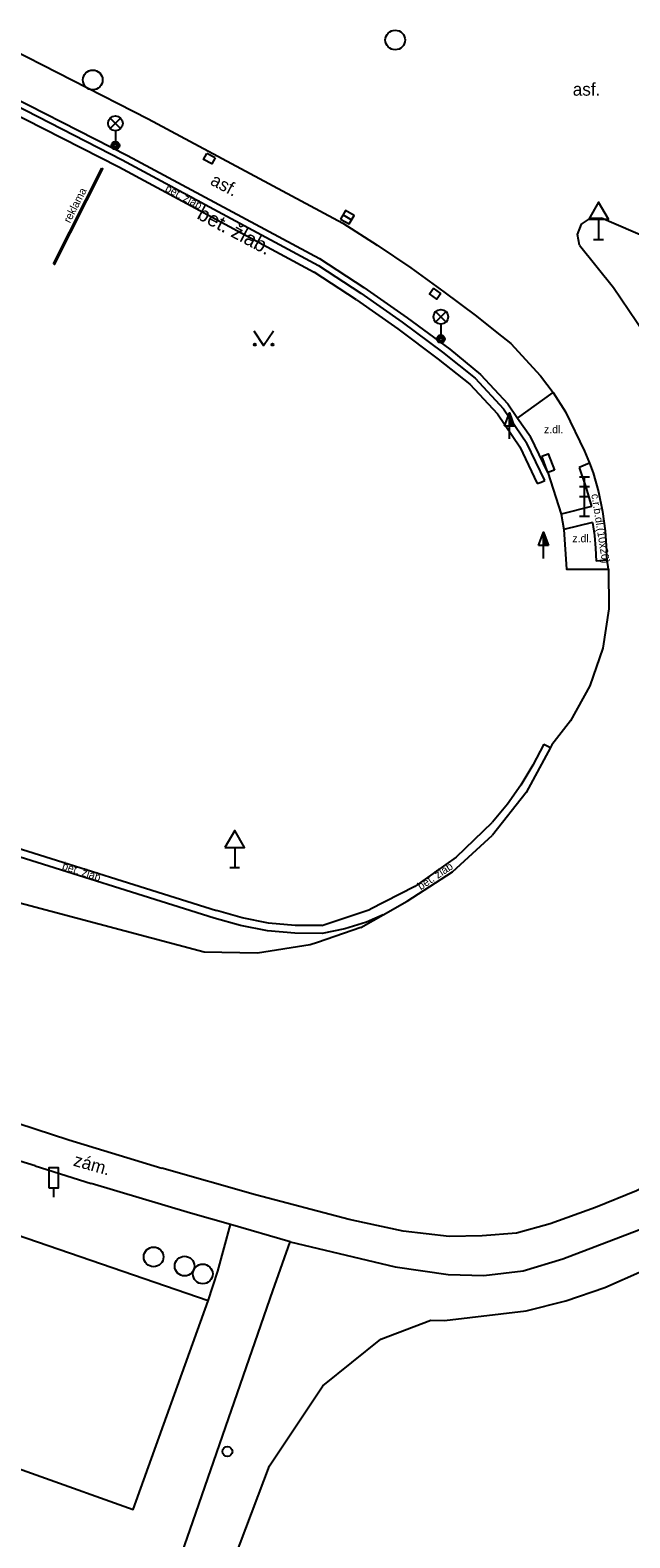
# Model space of a CAD drawing. Extents: x -596024 to -594475, y -1163820 to -1161957.
# Drawn here: x -595148 to -595117.6, y -1162109.2 to -1162032.6 of the extents above; entities that cross this region are included whole.
import ezdxf

# ---------------------------------------------------------------- set-up
doc = ezdxf.new("R2010")
doc.units = 0
for name, color, linetype in [('Level 10', 7, 'Continuous'), ('Level 11', 7, 'Continuous'), ('Level 23', 7, 'Continuous'), ('Level 24', 7, 'Continuous'), ('Level 25', 7, 'Continuous'), ('Level 26', 7, 'Continuous'), ('Level 27', 7, 'Continuous'), ('Level 28', 7, 'Continuous'), ('Level 33', 7, 'Continuous'), ('Level 34', 7, 'Continuous'), ('Level 36', 7, 'Continuous'), ('Level 38', 7, 'Continuous'), ('Level 40', 7, 'Continuous'), ('Level 42', 7, 'Continuous')]:
    doc.layers.add(name, color=color, linetype=linetype)

msp = doc.modelspace()

# ---------------------------------------------------------------- linework, layer by layer
at = {"layer": 'Level 10'}
for points in [[(-595149.73, -1162033.16), (-595142.03, -1162037.1), (-595132.13, -1162042.39)], [(-595120.11, -1162043.51), (-595120.22, -1162042.97), (-595120.02, -1162042.45), (-595119.56, -1162042.14), (-595119, -1162042.14)], [(-595104.29, -1162048.5), (-595119, -1162042.14)], [(-595132.13, -1162042.39), (-595130.39, -1162043.51), (-595128.68, -1162044.67), (-595127, -1162045.88), (-595125.35, -1162047.13)], [(-595120.11, -1162043.51), (-595118.39, -1162045.67), (-595116.83, -1162047.97), (-595115.46, -1162050.37)], [(-595125.35, -1162047.13), (-595124.31, -1162047.96), (-595123.61, -1162048.52), (-595122.09, -1162050.15), (-595121.46, -1162051), (-595120.83, -1162051.99), (-595119.86, -1162053.99)], [(-595119.86, -1162053.99), (-595119.61, -1162054.6), (-595119.43, -1162055.08)], [(-595119.43, -1162055.08), (-595119.16, -1162056.05), (-595118.95, -1162057.04), (-595118.81, -1162058.03)], [(-595118.81, -1162058.03), (-595118.74, -1162059.04)], [(-595118.65, -1162059.98), (-595118.71, -1162059.52), (-595118.74, -1162059.04)], [(-595118.65, -1162059.98), (-595118.62, -1162062), (-595118.93, -1162064)], [(-595118.93, -1162064), (-595119.59, -1162065.91)], [(-595119.59, -1162065.91), (-595120.57, -1162067.68)], [(-595120.57, -1162067.68), (-595121.52, -1162068.91)], [(-595121.52, -1162068.91), (-595121.59, -1162069.04), (-595122.83, -1162071.33), (-595124.53, -1162073.5)], [(-595126.56, -1162075.36), (-595124.53, -1162073.5)], [(-595128.87, -1162076.85), (-595126.56, -1162075.36)], [(-595139.18, -1162079.44), (-595150.98, -1162076.31)], [(-595131.23, -1162078.18), (-595130.09, -1162077.54), (-595128.87, -1162076.85)], [(-595131.23, -1162078.18), (-595133.42, -1162078.94), (-595133.79, -1162079.07), (-595136.47, -1162079.49), (-595139.18, -1162079.44)], [(-595149.47, -1162087.85), (-595146.05, -1162088.98)], [(-595146.05, -1162088.98), (-595141.33, -1162090.42)], [(-595131.81, -1162093.02), (-595136.58, -1162091.77), (-595141.33, -1162090.42)], [(-595115.39, -1162090.63), (-595117.23, -1162091.57), (-595119.3, -1162092.42), (-595121.61, -1162093.25), (-595123.32, -1162093.71), (-595125.06, -1162093.86), (-595126.73, -1162093.88), (-595129.08, -1162093.61), (-595131.04, -1162093.19), (-595131.81, -1162093.02)]]:
    msp.add_lwpolyline(points, dxfattribs=at)
at = {"layer": 'Level 11'}
for points in [[(-595150.59, -1162035.13), (-595143.08, -1162038.96), (-595133.33, -1162044.2)], [(-595150.9, -1162035.77), (-595148.28, -1162037.11), (-595143.52, -1162039.54), (-595133.6, -1162044.89)], [(-595150.72, -1162035.41), (-595143.34, -1162039.18), (-595133.38, -1162044.55)], [(-595133.33, -1162044.2), (-595131.07, -1162045.66), (-595128.87, -1162047.2), (-595126.71, -1162048.8)], [(-595131.45, -1162046.29), (-595133.6, -1162044.89)], [(-595133.38, -1162044.55), (-595131.23, -1162045.96), (-595129.13, -1162047.43), (-595127.07, -1162048.96)], [(-595131.45, -1162046.29), (-595129.35, -1162047.76), (-595127.29, -1162049.3)], [(-595127.07, -1162048.96), (-595125.42, -1162050.28), (-595123.98, -1162051.83), (-595122.79, -1162053.57)], [(-595126.71, -1162048.8), (-595125.14, -1162050.08), (-595123.76, -1162051.57), (-595123.26, -1162052.3), (-595122.61, -1162053.24)], [(-595127.29, -1162049.3), (-595125.69, -1162050.57), (-595124.29, -1162052.08)], [(-595123.26, -1162052.3), (-595121.46, -1162051)], [(-595124.29, -1162052.08), (-595123.14, -1162053.77), (-595122.26, -1162055.62)], [(-595121.88, -1162055.48), (-595122.79, -1162053.57)], [(-595121.72, -1162055.06), (-595122.61, -1162053.24)], [(-595121.72, -1162055.06), (-595121.05, -1162057.18)], [(-595119.61, -1162054.6), (-595120.13, -1162054.81)], [(-595120.13, -1162054.81), (-595119.78, -1162055.86), (-595119.51, -1162056.8)], [(-595122.26, -1162055.62), (-595122.07, -1162055.55)], [(-595122.07, -1162055.55), (-595121.88, -1162055.48)], [(-595119.51, -1162056.8), (-595121.05, -1162057.18)], [(-595121.05, -1162057.18), (-595120.92, -1162057.97), (-595120.77, -1162059.97), (-595118.65, -1162059.98)], [(-595119.45, -1162057.61), (-595120.92, -1162057.97)], [(-595119.45, -1162057.61), (-595119.36, -1162058.26), (-595119.3, -1162058.91), (-595119.27, -1162059.57)], [(-595118.71, -1162059.52), (-595119.27, -1162059.57)], [(-595121.93, -1162068.87), (-595122.48, -1162069.93), (-595123.09, -1162070.95), (-595123.78, -1162071.92), (-595124.54, -1162072.84)], [(-595121.93, -1162068.87), (-595121.59, -1162069.04)], [(-595126.39, -1162074.61), (-595124.54, -1162072.84)], [(-595138.68, -1162077.71), (-595149.78, -1162074.22)], [(-595149.72, -1162074.03), (-595149.66, -1162073.84), (-595138.56, -1162077.33)], [(-595126.39, -1162074.61), (-595128.48, -1162076.1), (-595130.77, -1162077.27)], [(-595133.2, -1162078.09), (-595134.56, -1162078.08), (-595135.91, -1162077.96), (-595137.25, -1162077.7), (-595138.56, -1162077.33)], [(-595133.2, -1162078.09), (-595130.77, -1162077.27)], [(-595133.18, -1162078.49), (-595134.58, -1162078.48), (-595135.97, -1162078.35), (-595137.34, -1162078.09), (-595138.68, -1162077.71)], [(-595130.09, -1162077.54), (-595130.93, -1162077.91), (-595132.04, -1162078.26), (-595133.18, -1162078.49)], [(-595147.76, -1162090.3), (-595149.95, -1162089.64)], [(-595147.76, -1162090.3), (-595144.92, -1162091.19)], [(-595134.82, -1162094.15), (-595137.85, -1162093.28), (-595139.88, -1162092.7), (-595144.92, -1162091.19)], [(-595153.62, -1162092.12), (-595157.17, -1162102.63), (-595147.72, -1162105.99)], [(-595138.98, -1162097.16), (-595153.62, -1162092.12)], [(-595134.82, -1162094.15), (-595129.48, -1162095.42), (-595126.79, -1162095.81), (-595124.97, -1162095.87), (-595122.98, -1162095.63), (-595120.97, -1162095.02), (-595116.39, -1162093.28), (-595114.4, -1162092.23)], [(-595138.98, -1162097.16), (-595138.49, -1162095.65), (-595137.85, -1162093.28)], [(-595142.54, -1162116.38), (-595139.9, -1162108.78), (-595135.69, -1162096.64), (-595134.82, -1162094.15)], [(-595147.72, -1162105.99), (-595142.78, -1162107.75), (-595138.98, -1162097.16)], [(-595207.27, -1162214.29), (-595210.71, -1162220.35), (-595210.38, -1162221.03), (-595207.67, -1162222.55), (-595203.43, -1162223.32), (-595200.55, -1162222.81), (-595198.18, -1162221.37), (-595192.85, -1162213.58), (-595187.18, -1162204.27), (-595181, -1162196.05), (-595173.88, -1162188.86), (-595168.38, -1162183.86), (-595164.74, -1162180.14), (-595161.95, -1162176.66), (-595158.9, -1162170.23), (-595155.32, -1162159.5), (-595150.26, -1162144.32), (-595144.17, -1162127.56), (-595135.87, -1162105.54), (-595133.16, -1162101.48), (-595130.2, -1162099.11), (-595127.67, -1162098.14)]]:
    msp.add_lwpolyline(points, dxfattribs=at)
at = {"layer": 'Level 23'}
msp.add_lwpolyline([(-595127.67, -1162098.14), (-595126.98, -1162098.15), (-595122.83, -1162097.67), (-595120.81, -1162097.16), (-595118.83, -1162096.47), (-595116.92, -1162095.63), (-595113.36, -1162093.45)], dxfattribs=at)
at = {"layer": 'Level 24'}
for points in [[(-595122.03, -1162054.24), (-595121.71, -1162054.11), (-595121.39, -1162054.94)], [(-595121.72, -1162055.06), (-595122.03, -1162054.24)], [(-595121.39, -1162054.94), (-595121.72, -1162055.06)]]:
    msp.add_lwpolyline(points, dxfattribs=at)
at = {"layer": 'Level 25'}
for p, q in [((-595123.932, -1162052.708), (-595123.68, -1162052.034)), ((-595123.68, -1162052.708), (-595123.932, -1162052.708)), ((-595123.68, -1162053.36), (-595123.68, -1162052.71)), ((-595122.202, -1162058.778), (-595121.95, -1162058.104)), ((-595121.95, -1162058.778), (-595122.202, -1162058.778)), ((-595121.95, -1162059.43), (-595121.95, -1162058.78))]:
    msp.add_line(p, q, dxfattribs=at)
for points in [[(-595146.83, -1162044.47), (-595144.38, -1162039.61)], [(-595146.83, -1162044.47), (-595146.78, -1162044.5), (-595144.33, -1162039.64), (-595144.38, -1162039.61)]]:
    msp.add_lwpolyline(points, dxfattribs=at)
for points in [[(-595123.43, -1162052.71), (-595123.68, -1162052.71), (-595123.68, -1162052.034), (-595123.68, -1162052.034)], [(-595123.487, -1162052.67), (-595123.64, -1162052.67), (-595123.64, -1162052.257)], [(-595123.545, -1162052.63), (-595123.6, -1162052.63), (-595123.6, -1162052.481)], [(-595121.7, -1162058.78), (-595121.95, -1162058.78), (-595121.95, -1162058.104), (-595121.95, -1162058.104)], [(-595121.757, -1162058.74), (-595121.91, -1162058.74), (-595121.91, -1162058.327)], [(-595121.815, -1162058.7), (-595121.87, -1162058.7), (-595121.87, -1162058.551)]]:
    msp.add_lwpolyline(points, close=True, dxfattribs=at)
at = {"layer": 'Level 26'}
for points in [[(-595138.63, -1162039.07), (-595138.8, -1162039.39), (-595139.21, -1162039.17), (-595139.04, -1162038.85)], [(-595138.63, -1162039.07), (-595139.04, -1162038.85)], [(-595127.16, -1162045.97), (-595127.37, -1162046.26), (-595127.74, -1162045.99), (-595127.53, -1162045.7)], [(-595127.16, -1162045.97), (-595127.53, -1162045.7)]]:
    msp.add_lwpolyline(points, dxfattribs=at)
at = {"layer": 'Level 27'}
msp.add_line((-595132.129, -1162041.98), (-595131.691, -1162042.22), dxfattribs=at)
msp.add_lwpolyline([(-595132.249, -1162042.199), (-595131.811, -1162042.439), (-595131.571, -1162042.001), (-595132.009, -1162041.761)], close=True, dxfattribs=at)
for centre in [(-595129.48, -1162033.09), (-595144.84, -1162035.12), (-595141.75, -1162094.92), (-595140.18, -1162095.39), (-595139.25, -1162095.79)]:
    msp.add_circle(centre, 0.5, dxfattribs=at)
at = {"layer": 'Level 28'}
msp.add_circle((-595138, -1162104.81), 0.25, dxfattribs=at)
at = {"layer": 'Level 33'}
for p, q in [((-595143.955, -1162037.59), (-595143.425, -1162037.06)), ((-595143.955, -1162037.06), (-595143.425, -1162037.59)), ((-595143.69, -1162037.7), (-595143.69, -1162038.45)), ((-595127.425, -1162047.42), (-595126.895, -1162046.89)), ((-595127.425, -1162046.89), (-595126.895, -1162047.42)), ((-595127.16, -1162047.53), (-595127.16, -1162048.28)), ((-595120.11, -1162055.28), (-595119.61, -1162055.28)), ((-595120.11, -1162055.78), (-595119.61, -1162055.78)), ((-595119.86, -1162057.28), (-595119.86, -1162055.28)), ((-595120.11, -1162056.28), (-595119.61, -1162056.28)), ((-595120.11, -1162057.28), (-595119.61, -1162057.28))]:
    msp.add_line(p, q, dxfattribs=at)
for centre, radius in [((-595143.69, -1162037.325), 0.375), ((-595143.69, -1162038.45), 0.2), ((-595143.69, -1162038.45), 0.145), ((-595143.69, -1162038.45), 0.0876), ((-595127.16, -1162047.155), 0.375), ((-595127.16, -1162048.28), 0.2), ((-595127.16, -1162048.28), 0.145), ((-595127.16, -1162048.28), 0.0876)]:
    msp.add_circle(centre, radius, dxfattribs=at)
at = {"layer": 'Level 34'}
for p, q in [((-595119.15, -1162042.202), (-595119.15, -1162043.22)), ((-595119.4, -1162043.22), (-595118.9, -1162043.22)), ((-595137.63, -1162074.122), (-595137.63, -1162075.14)), ((-595137.88, -1162075.14), (-595137.38, -1162075.14))]:
    msp.add_line(p, q, dxfattribs=at)
for points in [[(-595119.65, -1162042.202), (-595118.65, -1162042.202), (-595119.15, -1162041.336)], [(-595138.13, -1162074.122), (-595137.13, -1162074.122), (-595137.63, -1162073.256)]]:
    msp.add_lwpolyline(points, close=True, dxfattribs=at)
at = {"layer": 'Level 36'}
msp.add_lwpolyline([(-595136.66, -1162047.87), (-595136.16, -1162048.62), (-595135.66, -1162047.87)], dxfattribs=at)
for centre in [(-595136.61, -1162048.57), (-595135.711, -1162048.57)]:
    msp.add_circle(centre, 0.05, dxfattribs=at)
at = {"layer": 'Level 38'}
msp.add_line((-595146.83, -1162091.405), (-595146.83, -1162091.89), dxfattribs=at)
msp.add_lwpolyline([(-595147.08, -1162091.405), (-595146.58, -1162091.405), (-595146.58, -1162090.405), (-595147.08, -1162090.405)], close=True, dxfattribs=at)

# ---------------------------------------------------------------- texts
at = {"layer": 'Level 40'}
for s, height, p in [('asf.', 0.65, (-595120.46, -1162035.92)), ('z.dl.', 0.4, (-595121.92, -1162053.07)), ('z.dl.', 0.4, (-595120.48, -1162058.61))]:
    msp.add_text(s, height=height, dxfattribs=at).set_placement(p)
for s, height, rotation, p in [('bet. žlab', 0.4, 331.68048, (-595141.2, -1162040.75)), ('asf.', 0.65, 332.16, (-595138.92, -1162040.41)), ('č.r.b.dl.(10x20)', 0.4, 279, (-595119.52, -1162056.18)), ('zám.', 0.65, 344.2, (-595145.87, -1162090.28))]:
    msp.add_text(s, height=height, rotation=rotation, dxfattribs=at).set_placement(p)
at = {"layer": 'Level 42'}
for s, height, rotation, p in [('reklama', 0.4, 63, (-595146, -1162042.42)), ('bet. žlab.', 0.75, 332.09, (-595139.6, -1162042.14)), ('bet. žlab', 0.4, 341.99023, (-595146.43, -1162075.22)), ('bet. žlab', 0.4, 33.88391, (-595128.18, -1162076.3))]:
    msp.add_text(s, height=height, rotation=rotation, dxfattribs=at).set_placement(p)

doc.saveas('drawing.dxf')
